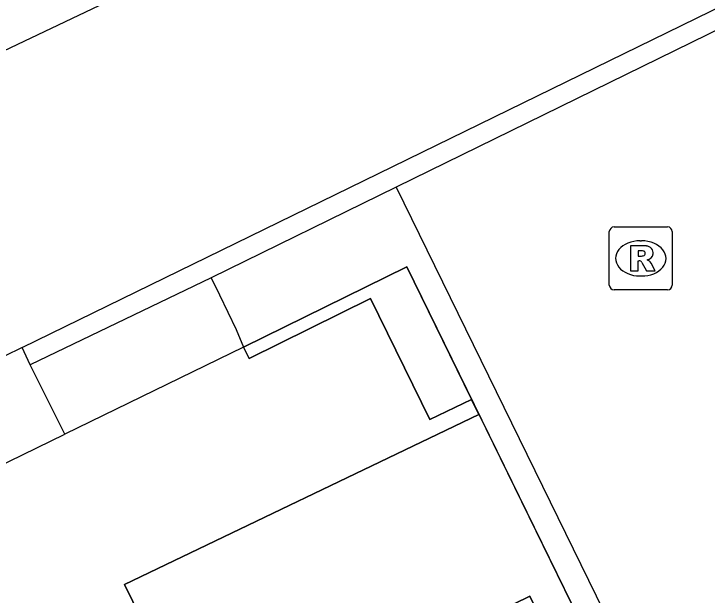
# Model space of a CAD drawing. Extents: x 160457 to 162082, y 388340 to 389736.
# Drawn here: x 161071.18 to 161082.2, y 388874.51 to 388883.75 of the extents above; entities that cross this region are included whole.
import ezdxf

# ---------------------------------------------------------------- set-up
doc = ezdxf.new("R2010")
doc.units = 0
for name, color, linetype in [('IMGEO_Muur', 7, 'Continuous'), ('IMGEO_Pand', 7, 'Continuous'), ('IMGEO_Pand_overbouw', 7, 'Continuous'), ('IMGEO_Parkeervlak_open', 7, 'Continuous'), ('IMGEO_Rijbaan_lokaal_open', 7, 'Continuous'), ('IMGEO_Rioolput', 7, 'Continuous'), ('IMGEO_Voetpad_open', 7, 'Continuous')]:
    doc.layers.add(name, color=color, linetype=linetype)

msp = doc.modelspace()

# ---------------------------------------------------------------- linework, layer by layer
at = {"layer": 'IMGEO_Muur'}
for points in [[(161071.313, 388878.446), (161076.749, 388881.104), (161086.849, 388886.042)], [(161082.469, 388883.552), (161077.256, 388880.995)], [(161077.256, 388880.995), (161074.319, 388879.555)], [(161074.319, 388879.555), (161071.443, 388878.171)], [(161071.443, 388878.171), (161071.313, 388878.446)]]:
    msp.add_lwpolyline(points, dxfattribs=at)
at = {"layer": 'IMGEO_Pand'}
for points in [[(161079.472, 388874.306), (161079.38, 388874.493), (161074.261, 388871.986), (161072.941, 388874.68), (161078.57, 388877.38), (161078.453, 388877.622), (161077.794, 388877.304), (161076.848, 388879.225), (161074.92, 388878.274), (161074.832, 388878.454)], [(161074.832, 388878.454), (161071.994, 388877.069)], [(161063.383, 388867.719), (161061.347, 388871.872), (161071.994, 388877.069)]]:
    msp.add_lwpolyline(points, dxfattribs=at)
at = {"layer": 'IMGEO_Pand_overbouw'}
for points in [[(161078.453, 388877.622), (161078.457, 388877.624), (161077.429, 388879.729), (161074.832, 388878.454), (161074.92, 388878.274), (161076.848, 388879.225), (161077.794, 388877.304)], [(161078.575, 388877.382), (161078.57, 388877.38), (161072.941, 388874.68), (161074.261, 388871.986), (161079.38, 388874.493), (161079.472, 388874.306), (161079.56, 388874.125), (161080.049, 388874.364)]]:
    msp.add_lwpolyline(points, close=True, dxfattribs=at)
at = {"layer": 'IMGEO_Parkeervlak_open'}
msp.add_lwpolyline([(161071.313, 388878.446), (161070.749, 388878.17), (161068.874, 388882.082), (161068.844, 388882.13)], dxfattribs=at)
at = {"layer": 'IMGEO_Rijbaan_lokaal_open'}
for points in [[(161068.844, 388882.13), (161085.023, 388889.833)], [(161077.256, 388880.995), (161100.006, 388834.482)], [(161074.832, 388878.454), (161077.429, 388879.729), (161080.049, 388874.364), (161079.56, 388874.125)], [(161074.319, 388879.555), (161074.449, 388879.285), (161074.714, 388878.733), (161074.832, 388878.454)]]:
    msp.add_lwpolyline(points, dxfattribs=at)
at = {"layer": 'IMGEO_Rioolput'}
for p, q in [((161080.645, 388879.438), (161080.645, 388880.29)), ((161080.72, 388880.364), (161081.572, 388880.364)), ((161081.646, 388880.29), (161081.646, 388879.438)), ((161081.133, 388880.144), (161081.158, 388880.144)), ((161081.156, 388879.584), (161081.131, 388879.584)), ((161081.572, 388879.364), (161080.72, 388879.364))]:
    msp.add_line(p, q, dxfattribs=at)
for points in [[(161080.645, 388879.438), (161080.645, 388880.29)], [(161080.72, 388880.364), (161081.572, 388880.364)], [(161081.646, 388880.29), (161081.646, 388879.438)], [(161081.234, 388880.062), (161080.982, 388880.064), (161080.982, 388879.664)], [(161081.16, 388879.983), (161081.106, 388879.983), (161081.106, 388879.902)], [(161081.106, 388879.902), (161081.158, 388879.902)], [(161080.982, 388879.664), (161081.106, 388879.664), (161081.106, 388879.826), (161081.117, 388879.826)], [(161081.164, 388879.797), (161081.235, 388879.664), (161081.375, 388879.664), (161081.31, 388879.79)], [(161081.572, 388879.364), (161080.72, 388879.364)]]:
    msp.add_lwpolyline(points, dxfattribs=at)
for centre, radius, start, end in [((161080.722, 388880.288), 0.0765, 91.552, 178.448), ((161080.722, 388880.288), 0.0765, 91.552, 178.448), ((161081.57, 388880.288), 0.0765, 1.552, 88.448), ((161081.57, 388880.288), 0.0765, 1.552, 88.448), ((161081.233, 388879.952), 0.109, 350.3612, 89.416), ((161081.166, 388879.887), 0.0964, 77.0061, 93.1865), ((161081.18, 388879.944), 0.0378, 276.6634, 79.6772), ((161081.142, 388880.091), 0.19, 274.7715, 282.9687), ((161081.231, 388879.952), 0.112, 277.5842, 350.9817), ((161081.215, 388879.737), 0.108, 29.5134, 73.7905), ((161081.116, 388879.773), 0.0533, 26.0293, 88.6989), ((161080.722, 388879.44), 0.0765, 181.552, 268.448), ((161080.722, 388879.44), 0.0765, 181.552, 268.448), ((161081.57, 388879.44), 0.0765, 271.552, 358.448), ((161081.57, 388879.44), 0.0765, 271.552, 358.448)]:
    msp.add_arc(centre, radius, start, end, dxfattribs=at)
for centre, major_axis, ratio, start_param, end_param in [((161081.132, 388879.864), (-0.387, 0.002), 0.722429, 4.712389, 7.853982), ((161081.157, 388879.864), (-0.39, 0.002), 0.717154, 1.570796, 4.712389)]:
    msp.add_ellipse(centre, major_axis=major_axis, ratio=ratio, start_param=start_param, end_param=end_param, dxfattribs=at)
at = {"layer": 'IMGEO_Voetpad_open'}
msp.add_lwpolyline([(161071.994, 388877.069), (161071.443, 388878.171)], dxfattribs=at)

doc.saveas('drawing.dxf')
